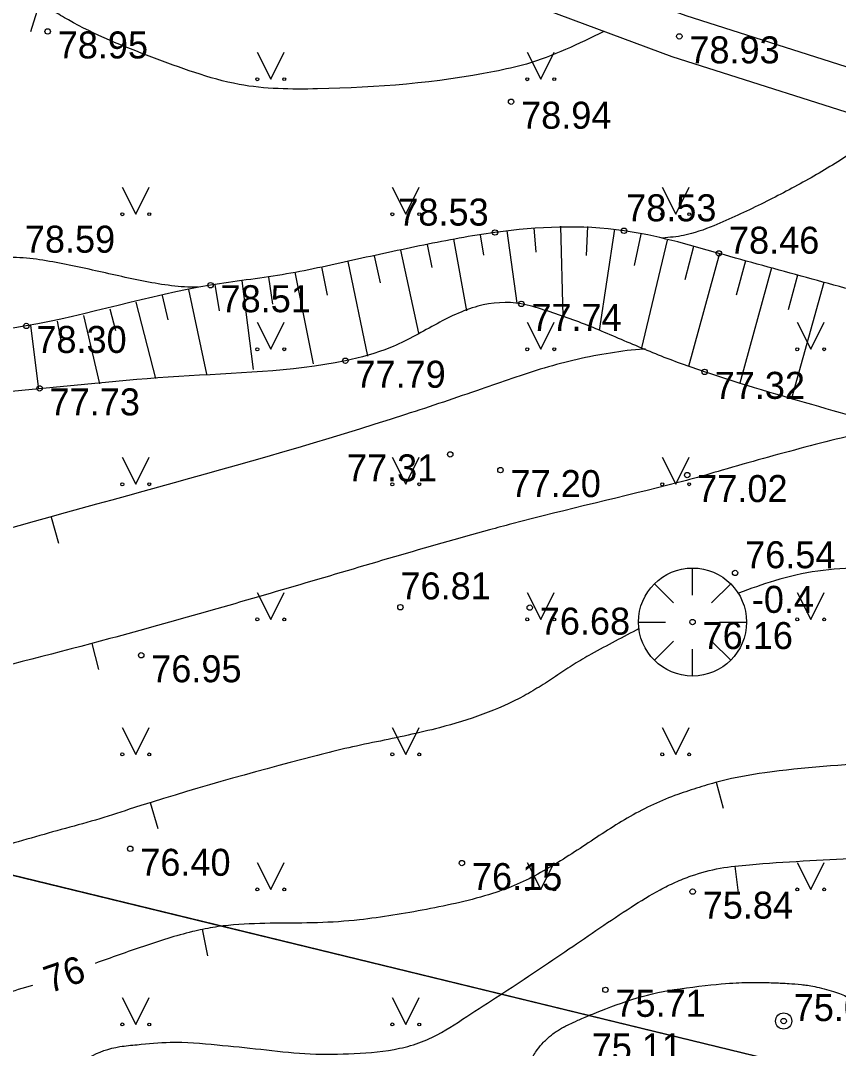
# Model space of a CAD drawing. Extents: x 576692 to 577659, y 273254 to 273799.
# Drawn here: x 576912.87 to 576928.01, y 273489.56 to 273508.59 of the extents above; entities that cross this region are included whole.
import ezdxf

# ---------------------------------------------------------------- set-up
doc = ezdxf.new("R2010")
doc.units = 0
for name, color, linetype in [('BUVE_EKAS_ADRS_TKST_#', 7, 'Continuous'), ('ELEK_ELEM_####_####_#', 7, 'Continuous'), ('GAZE_ELEM_####_####_#', 7, 'Continuous'), ('GEOD_ELEM_####_TKST_#', 7, 'Continuous'), ('GEOD_SITP_####_TKST_#', 7, 'Continuous'), ('HIDT_REZV_####_TKST_#', 7, 'Continuous'), ('LKAN_ELEM_PAST_TKST_#', 7, 'Continuous'), ('LKAN_VADP_PAST_####_#', 7, 'Continuous'), ('LKAN_VADP_PAST_####_I', 7, 'Continuous'), ('NORB_ZOGS_ZSTP_####_#', 7, 'Continuous'), ('RELJ_ELEM_####_####_#', 7, 'Continuous'), ('RELJ_HORZ_PAMT_####_#', 7, 'Continuous'), ('SAKT_ELEM_####_####_#', 7, 'Continuous'), ('SILT_VADP_UDEN_####_#', 7, 'Continuous')]:
    doc.layers.add(name, color=color, linetype=linetype)

msp = doc.modelspace()

# ---------------------------------------------------------------- linework, layer by layer
at = {"layer": 'BUVE_EKAS_ADRS_TKST_#'}
msp.add_circle((576926.999, 273490.063), 0.15, dxfattribs=at)
at = {"layer": 'ELEK_ELEM_####_####_#'}
for points in [[(576940.663, 273503.008), (576933.52, 273506.022), (576925.196, 273508.671), (576922.942, 273509.505), (576920.294, 273510.834), (576915.129, 273514.17), (576911.463, 273516.895), (576910.081, 273517.954), (576906.497, 273520.492)], [(576961.984, 273494.623), (576955.07, 273496.902), (576950.434, 273498.504), (576943.806, 273500.808), (576941.033, 273501.984), (576933.242, 273505.27), (576924.936, 273507.915), (576922.622, 273508.771), (576919.896, 273510.138), (576914.673, 273513.512), (576910.981, 273516.257), (576909.607, 273517.31), (576906.035, 273519.84)]]:
    msp.add_lwpolyline(points, dxfattribs=at)
at = {"layer": 'GAZE_ELEM_####_####_#'}
for p, q in [((576922.868, 273504.78), (576922.909, 273503.114)), ((576923.368, 273504.774), (576923.339, 273504.234)), ((576921.378, 273504.619), (576921.438, 273504.241)), ((576921.872, 273504.694), (576922.059, 273503.356)), ((576922.369, 273504.751), (576922.407, 273504.3)), ((576923.865, 273504.724), (576923.582, 273502.85)), ((576924.356, 273504.631), (576924.233, 273504.052)), ((576920.394, 273504.442), (576920.482, 273504.016)), ((576920.885, 273504.536), (576921.123, 273503.214)), ((576924.844, 273504.521), (576924.366, 273502.524)), ((576925.329, 273504.401), (576925.17, 273503.784)), ((576919.416, 273504.232), (576919.524, 273503.73)), ((576919.905, 273504.337), (576920.237, 273502.797)), ((576925.812, 273504.272), (576925.236, 273502.184)), ((576918.437, 273504.026), (576918.544, 273503.502)), ((576918.927, 273504.128), (576919.294, 273502.372)), ((576926.294, 273504.139), (576926.119, 273503.504)), ((576926.776, 273504.005), (576926.186, 273501.873)), ((576917.456, 273503.835), (576917.534, 273503.337)), ((576917.947, 273503.927), (576918.286, 273502.229)), ((576927.258, 273503.872), (576927.08, 273503.229)), ((576916.465, 273503.699), (576916.542, 273503.213)), ((576916.961, 273503.767), (576917.173, 273502.123)), ((576927.74, 273503.739), (576927.143, 273501.588)), ((576915.486, 273503.497), (576915.595, 273503.048)), ((576915.973, 273503.609), (576916.307, 273502.042)), ((576914.517, 273503.249), (576914.621, 273502.848)), ((576915.002, 273503.373), (576915.366, 273501.957)), ((576914.032, 273503.127), (576914.326, 273501.862)), ((576913.05, 273502.942), (576913.199, 273501.761)), ((576913.544, 273503.022), (576913.614, 273502.66))]:
    msp.add_line(p, q, dxfattribs=at)
msp.add_spline([(576961.327, 273490.826), (576954.861, 273493.477), (576949.082, 273495.719), (576946.178, 273496.803), (576943.28, 273497.902), (576940.516, 273499.002), (576937.764, 273500.132), (576935.009, 273501.258), (576932.236, 273502.343), (576929.042, 273503.377), (576927.423, 273503.826), (576925.8, 273504.275), (576924.042, 273504.694), (576921.652, 273504.662), (576920.334, 273504.429), (576919.022, 273504.148), (576917.708, 273503.88), (576916.384, 273503.686), (576912.972, 273502.932), (576906.075, 273502.646), (576902.651, 273502.307), (576897.668, 273501.792), (576897.239, 273501.75)], degree=3, dxfattribs=at)
at = {"layer": 'GEOD_ELEM_####_TKST_#'}
for p, q in [((576925.885, 273494), (576925.752, 273494.482)), ((576916.336, 273491.271), (576916.235, 273491.761))]:
    msp.add_line(p, q, dxfattribs=at)
for points in [[(576935.064, 273496.116), (576934.95, 273496.065), (576934.264, 273495.753), (576933.568, 273495.468), (576933.212, 273495.352), (576933.031, 273495.303), (576932.847, 273495.261), (576931.919, 273495.135), (576930.986, 273495.058), (576928.817, 273494.86), (576926.648, 273494.658), (576925.834, 273494.504), (576925.434, 273494.388), (576925.037, 273494.259), (576924.156, 273493.85), (576923.329, 273493.327), (576922.498, 273492.812), (576922.064, 273492.595), (576921.608, 273492.425), (576920.382, 273492.13), (576919.14, 273491.937), (576918.365, 273491.883), (576917.586, 273491.874), (576916.811, 273491.842), (576916.427, 273491.796), (576916.048, 273491.718), (576915.14, 273491.444), (576914.246, 273491.131)], [(576913.087, 273490.724), (576912.078, 273490.313), (576911.824, 273490.08), (576911.673, 273489.74), (576911.539, 273489.371), (576911.334, 273489.049), (576911.15, 273488.854), (576910.958, 273488.667), (576910.75, 273488.529), (576910.522, 273488.485), (576909.867, 273488.582), (576909.213, 273488.733), (576908.392, 273488.941), (576907.567, 273489.14), (576906.829, 273489.241), (576906.462, 273489.241)]]:
    msp.add_spline(points, degree=3, dxfattribs=at)
at = {"layer": 'GEOD_SITP_####_TKST_#'}
for p, q in [((576913.058, 273508.381), (576913.202, 273508.86)), ((576913.573, 273498.904), (576913.44, 273499.386)), ((576914.317, 273496.571), (576914.189, 273497.054)), ((576915.416, 273493.623), (576915.273, 273494.102)), ((576926.16, 273492.436), (576926.1, 273492.933))]:
    msp.add_line(p, q, dxfattribs=at)
for points in [[(576923.667, 273508.384), (576922.233, 273507.781), (576921.645, 273507.643), (576918.368, 273507.321), (576916.913, 273507.403), (576916.091, 273507.624), (576915.297, 273507.909), (576913.754, 273508.597), (576913.46, 273508.759), (576913.008, 273508.903), (576912.558, 273508.953), (576912.107, 273508.989), (576911.205, 273509.015), (576909.398, 273509.004), (576907.591, 273508.976), (576905.789, 273509.037), (576905.36, 273509.085), (576905.079, 273509.163), (576904.762, 273509.256), (576903.113, 273509.667), (576902.283, 273509.832), (576901.454, 273509.977), (576900.771, 273509.977), (576900.43, 273509.884), (576900.094, 273509.721), (576899.59, 273509.351), (576899.151, 273508.952), (576897.735, 273507.62), (576896.867, 273506.653), (576896.529, 273506.11), (576896.322, 273505.554)], [(576928.948, 273506.628), (576928.193, 273506.097), (576927.406, 273505.62), (576926.58, 273505.188), (576925.706, 273504.788), (576925.146, 273504.607), (576924.754, 273504.56)], [(576916.157, 273503.647), (576916.089, 273503.648), (576915.843, 273503.658), (576915.356, 273503.722), (576914.378, 273503.926), (576913.401, 273504.128), (576912.914, 273504.192), (576912.669, 273504.2), (576912.424, 273504.195), (576911.915, 273504.146), (576911.412, 273504.041), (576910.072, 273503.661), (576908.755, 273503.259), (576907.444, 273502.861), (576906.919, 273502.71)], [(576924.438, 273502.501), (576924.409, 273502.5), (576923.789, 273502.431), (576923.173, 273502.311), (576921.967, 273501.961), (576921.394, 273501.762), (576919.996, 273501.292), (576910.823, 273498.661), (576909.089, 273498.194), (576908.729, 273498.123), (576903.183, 273497.128), (576901.873, 273496.738), (576901.247, 273496.443), (576900.637, 273496.08), (576900.042, 273495.442), (576899.178, 273493.729)], [(576928.934, 273501.047), (576928.163, 273500.879), (576927.392, 273500.686), (576925.86, 273500.26), (576925.253, 273500.086), (576925.047, 273500.032), (576921.966, 273499.268), (576921.549, 273499.156), (576919.791, 273498.657), (576918.038, 273498.141), (576914.522, 273497.143), (576908.728, 273495.685), (576907.71, 273495.437), (576906.691, 273495.195), (576905.671, 273494.953), (576904.652, 273494.706), (576904.294, 273494.565), (576903.97, 273494.35), (576903.671, 273494.086), (576903.392, 273493.8), (576903.157, 273493.374), (576903.047, 273492.876), (576902.927, 273492.389), (576902.665, 273491.995), (576902.663, 273491.994)], [(576933.523, 273499.408), (576930.097, 273498.622), (576929.282, 273498.504), (576928.453, 273498.458), (576927.629, 273498.392), (576926.83, 273498.214), (576926.163, 273497.985)], [(576924.323, 273497.329), (576923.433, 273496.854), (576923.119, 273496.67), (576922.814, 273496.47), (576922.508, 273496.271), (576922.192, 273496.085), (576920.625, 273495.494), (576920.042, 273495.355), (576919.456, 273495.232), (576918.87, 273495.106), (576918.29, 273494.961), (576914.88, 273493.983), (576914.252, 273493.784), (576913.618, 273493.607), (576912.983, 273493.429), (576912.351, 273493.231), (576911.597, 273492.861), (576911.255, 273492.611), (576910.937, 273492.323), (576910.58, 273491.915), (576910.259, 273491.487), (576910.104, 273491.237), (576909.972, 273490.975), (576909.824, 273490.716), (576909.734, 273490.593), (576909.626, 273490.476), (576909.309, 273490.292), (576908.955, 273490.238), (576908.608, 273490.231), (576908.26, 273490.226), (576907.566, 273490.238), (576906.719, 273490.282)], [(576912.941, 273487.133), (576912.989, 273487.397), (576913.491, 273488.612), (576914.139, 273489.388), (576914.705, 273489.589), (576915.024, 273489.625), (576915.636, 273489.671), (576916.505, 273489.623), (576917.318, 273489.54), (576918.131, 273489.461), (576918.941, 273489.458), (576919.782, 273489.538), (576920.191, 273489.64), (576920.579, 273489.809), (576921.206, 273490.197), (576921.816, 273490.593), (576923.021, 273491.397), (576924.172, 273492.171), (576924.71, 273492.494), (576924.993, 273492.632), (576925.288, 273492.75), (576925.823, 273492.892), (576926.367, 273492.957), (576928.348, 273493.076), (576929.353, 273493.126), (576929.796, 273493.165), (576930.238, 273493.22), (576930.679, 273493.279), (576931.123, 273493.325), (576932.01, 273493.36), (576932.892, 273493.329), (576933.707, 273493.209), (576934.515, 273493.022), (576935.324, 273492.824), (576936.139, 273492.673), (576938.038, 273492.45), (576938.742, 273492.376)]]:
    msp.add_spline(points, degree=3, dxfattribs=at)
at = {"layer": 'LKAN_ELEM_PAST_TKST_#'}
for p, q in [((576917.25, 273508), (576917.5, 273507.5)), ((576917.5, 273507.5), (576917.75, 273508)), ((576922.25, 273508), (576922.5, 273507.5)), ((576922.5, 273507.5), (576922.75, 273508)), ((576914.75, 273505.5), (576915, 273505)), ((576915, 273505), (576915.25, 273505.5)), ((576919.75, 273505.5), (576920, 273505)), ((576920, 273505), (576920.25, 273505.5)), ((576924.75, 273505.5), (576925, 273505)), ((576925, 273505), (576925.25, 273505.5)), ((576917.25, 273503), (576917.5, 273502.5)), ((576917.5, 273502.5), (576917.75, 273503)), ((576922.25, 273503), (576922.5, 273502.5)), ((576922.5, 273502.5), (576922.75, 273503)), ((576927.25, 273503), (576927.5, 273502.5)), ((576927.5, 273502.5), (576927.75, 273503)), ((576914.75, 273500.5), (576915, 273500)), ((576915, 273500), (576915.25, 273500.5)), ((576919.75, 273500.5), (576920, 273500)), ((576920, 273500), (576920.25, 273500.5)), ((576924.75, 273500.5), (576925, 273500)), ((576925, 273500), (576925.25, 273500.5)), ((576917.25, 273498), (576917.5, 273497.5)), ((576917.5, 273497.5), (576917.75, 273498)), ((576922.25, 273498), (576922.5, 273497.5)), ((576922.5, 273497.5), (576922.75, 273498)), ((576927.25, 273498), (576927.5, 273497.5)), ((576927.5, 273497.5), (576927.75, 273498)), ((576914.75, 273495.5), (576915, 273495)), ((576915, 273495), (576915.25, 273495.5)), ((576919.75, 273495.5), (576920, 273495)), ((576920, 273495), (576920.25, 273495.5)), ((576924.75, 273495.5), (576925, 273495)), ((576925, 273495), (576925.25, 273495.5)), ((576917.25, 273493), (576917.5, 273492.5)), ((576917.5, 273492.5), (576917.75, 273493)), ((576922.25, 273493), (576922.5, 273492.5)), ((576922.5, 273492.5), (576922.75, 273493)), ((576927.25, 273493), (576927.5, 273492.5)), ((576927.5, 273492.5), (576927.75, 273493)), ((576914.75, 273490.5), (576915, 273490)), ((576915, 273490), (576915.25, 273490.5)), ((576919.75, 273490.5), (576920, 273490)), ((576920, 273490), (576920.25, 273490.5))]:
    msp.add_line(p, q, dxfattribs=at)
for centre, radius in [((576917.25, 273507.5), 0.028), ((576917.75, 273507.5), 0.0263), ((576922.25, 273507.5), 0.028), ((576922.75, 273507.5), 0.0263), ((576914.75, 273505), 0.028), ((576915.25, 273505), 0.0263), ((576919.75, 273505), 0.028), ((576920.25, 273505), 0.0263), ((576924.75, 273505), 0.028), ((576925.25, 273505), 0.0263), ((576917.25, 273502.5), 0.028), ((576917.75, 273502.5), 0.0263), ((576922.25, 273502.5), 0.028), ((576922.75, 273502.5), 0.0263), ((576927.25, 273502.5), 0.028), ((576927.75, 273502.5), 0.0263), ((576914.75, 273500), 0.028), ((576915.25, 273500), 0.0263), ((576919.75, 273500), 0.028), ((576920.25, 273500), 0.0263), ((576924.75, 273500), 0.028), ((576925.25, 273500), 0.0263), ((576917.25, 273497.5), 0.028), ((576917.75, 273497.5), 0.0263), ((576922.25, 273497.5), 0.028), ((576922.75, 273497.5), 0.0263), ((576927.25, 273497.5), 0.028), ((576927.75, 273497.5), 0.0263), ((576914.75, 273495), 0.028), ((576915.25, 273495), 0.0263), ((576919.75, 273495), 0.028), ((576920.25, 273495), 0.0263), ((576924.75, 273495), 0.028), ((576925.25, 273495), 0.0263), ((576917.25, 273492.5), 0.028), ((576917.75, 273492.5), 0.0263), ((576922.25, 273492.5), 0.028), ((576922.75, 273492.5), 0.0263), ((576927.25, 273492.5), 0.028), ((576927.75, 273492.5), 0.0263), ((576914.75, 273490), 0.028), ((576915.25, 273490), 0.0263), ((576919.75, 273490), 0.028), ((576920.25, 273490), 0.0263)]:
    msp.add_circle(centre, radius, dxfattribs=at)
at = {"layer": 'LKAN_VADP_PAST_####_I'}
msp.add_open_spline([(576921.958, 273488.597), (576921.967, 273488.609), (576921.986, 273488.638), (576922.034, 273488.73), (576922.061, 273488.793), (576922.124, 273488.943), (576922.159, 273489.03), (576922.247, 273489.223), (576922.3, 273489.328), (576922.443, 273489.548), (576922.535, 273489.663), (576922.716, 273489.821), (576922.783, 273489.87), (576922.876, 273489.925), (576922.894, 273489.935), (576922.923, 273489.95), (576922.933, 273489.955), (576922.947, 273489.963), (576922.949, 273489.964), (576922.954, 273489.966), (576922.978, 273489.978), (576923.002, 273489.99), (576923.191, 273490.081), (576923.361, 273490.155), (576924.215, 273490.492), (576924.917, 273490.654), (576925.958, 273490.765), (576926.304, 273490.781), (576926.73, 273490.775), (576926.816, 273490.772), (576926.985, 273490.765), (576927.069, 273490.761), (576927.339, 273490.74), (576927.537, 273490.715), (576927.956, 273490.605), (576928.177, 273490.517), (576928.444, 273490.35), (576928.497, 273490.314), (576928.574, 273490.255), (576928.6, 273490.235), (576928.638, 273490.204), (576928.651, 273490.193), (576928.667, 273490.18), (576928.671, 273490.176), (576928.675, 273490.173), (576928.676, 273490.172), (576928.677, 273490.171), (576928.68, 273490.168), (576928.683, 273490.166), (576928.695, 273490.156), (576928.704, 273490.147), (576928.787, 273490.07), (576928.854, 273489.992), (576928.963, 273489.823), (576929.005, 273489.734), (576929.066, 273489.557), (576929.085, 273489.47), (576929.105, 273489.305), (576929.107, 273489.228), (576929.1, 273489.012), (576929.078, 273488.889), (576929.034, 273488.674), (576929.01, 273488.582), (576928.976, 273488.43), (576928.965, 273488.371), (576928.962, 273488.337)], degree=3, dxfattribs=at)
at = {"layer": 'RELJ_ELEM_####_####_#'}
for p, q in [((576925.311, 273497.95), (576925.311, 273498.45)), ((576924.958, 273497.804), (576924.604, 273498.157)), ((576925.665, 273497.804), (576926.018, 273498.157)), ((576924.311, 273497.45), (576924.811, 273497.45)), ((576925.811, 273497.45), (576926.311, 273497.45)), ((576924.604, 273496.743), (576924.958, 273497.097)), ((576926.018, 273496.743), (576925.665, 273497.097)), ((576925.311, 273496.45), (576925.311, 273496.95))]:
    msp.add_line(p, q, dxfattribs=at)
for centre, radius in [((576913.368, 273508.384), 0.05), ((576925.066, 273508.293), 0.05), ((576921.95, 273507.083), 0.05), ((576921.652, 273504.662), 0.05), ((576924.042, 273504.694), 0.05), ((576925.8, 273504.275), 0.05), ((576916.384, 273503.686), 0.05), ((576922.14, 273503.341), 0.05), ((576912.972, 273502.932), 0.05), ((576918.881, 273502.288), 0.05), ((576925.535, 273502.082), 0.05), ((576913.217, 273501.776), 0.05), ((576920.823, 273500.554), 0.05), ((576921.754, 273500.263), 0.05), ((576925.212, 273500.171), 0.05), ((576925.311, 273497.45), 1), ((576926.099, 273498.359), 0.05), ((576919.9, 273497.725), 0.05), ((576922.296, 273497.717), 0.05), ((576925.311, 273497.45), 0.05), ((576915.1, 273496.835), 0.05), ((576914.897, 273493.252), 0.05), ((576921.04, 273492.988), 0.05), ((576925.313, 273492.459), 0.05), ((576923.697, 273490.641), 0.05), ((576926.999, 273490.063), 0.05)]:
    msp.add_circle(centre, radius, dxfattribs=at)
at = {"layer": 'SAKT_ELEM_####_####_#'}
msp.add_spline([(576960.975, 273489.661), (576954.358, 273491.949), (576951.459, 273493.03), (576948.597, 273494.207), (576945.747, 273495.419), (576942.887, 273496.605), (576940.932, 273497.378), (576938.967, 273498.125), (576937.555, 273498.542), (576936.106, 273498.838), (576934.653, 273499.122), (576933.229, 273499.501), (576932.36, 273499.813), (576931.499, 273500.15), (576930.637, 273500.488), (576929.767, 273500.797), (576925.535, 273502.082), (576924.683, 273502.392), (576923.836, 273502.747), (576922.99, 273503.084), (576922.565, 273503.226), (576922.14, 273503.341), (576921.336, 273503.296), (576920.531, 273502.947), (576919.716, 273502.532), (576918.881, 273502.288), (576915.794, 273501.996), (576912.695, 273501.717), (576909.589, 273501.478), (576906.481, 273501.308), (576899.984, 273501.082), (576897.712, 273500.906)], degree=3, dxfattribs=at)
at = {"layer": 'SILT_VADP_UDEN_####_#'}
for points in [[(577302.27, 273445.801), (577302.254, 273414.066), (577272.786, 273380.42), (577268.009, 273412.497), (577233.841, 273424.529), (577096.144, 273448.16), (576853.83, 273507.082), (576865.33, 273530.143), (576887.167, 273533.699), (576886.027, 273541.27), (576883.637, 273560.163)], [(577302.27, 273445.801), (577302.254, 273414.066), (577272.786, 273380.42), (577268.009, 273412.497), (577233.841, 273424.529), (577096.144, 273448.16), (576853.83, 273507.082), (576865.33, 273530.143), (576887.167, 273533.699), (576886.027, 273541.27), (576883.81, 273558.799)], [(576957.448, 273434.464), (576965.44, 273432.264), (576965.52, 273443.731), (576938.464, 273451.018), (576852.158, 273453.108), (576824.165, 273477.114), (576853.83, 273507.082), (577096.144, 273448.16), (577095.062, 273421.873)]]:
    msp.add_lwpolyline(points, dxfattribs=at)

# ---------------------------------------------------------------- texts
at = {"layer": 'HIDT_REZV_####_TKST_#'}
for s, p in [(' 78.95', (576913.368, 273507.884)), (' 78.93', (576925.066, 273507.793)), (' 78.94', (576921.95, 273506.583)), (' 78.53', (576923.895, 273504.869)), (' 78.53', (576919.676, 273504.79)), (' 78.59', (576912.759, 273504.288)), (' 78.46', (576925.8, 273504.269)), (' 78.51', (576916.384, 273503.186)), (' 77.74', (576922.14, 273502.841)), (' 78.30', (576912.972, 273502.432)), (' 77.79', (576918.881, 273501.788)), (' 77.32', (576925.535, 273501.582)), (' 77.73', (576913.217, 273501.276)), (' 77.31', (576918.724, 273500.054)), (' 77.20', (576921.754, 273499.763)), (' 77.02', (576925.212, 273499.671)), (' 76.54', (576926.099, 273498.446)), (' 76.81', (576919.716, 273497.869)), (' 76.68', (576922.296, 273497.217)), (' 76.16', (576925.311, 273496.95)), (' 76.95', (576915.1, 273496.335)), (' 76.40', (576914.897, 273492.752)), (' 76.15', (576921.04, 273492.488)), (' 75.84', (576925.313, 273491.959)), (' 75.71', (576923.697, 273490.141))]:
    msp.add_text(s, height=0.5, dxfattribs=at).set_placement(p)
at = {"layer": 'LKAN_VADP_PAST_####_#'}
msp.add_text('-0.4', height=0.5, dxfattribs=at).set_placement((576926.409, 273497.62))
at = {"layer": 'NORB_ZOGS_ZSTP_####_#'}
for s, p in [(' 75.00', (576926.999, 273490.063)), (' 75.11', (576923.257, 273489.335))]:
    msp.add_text(s, height=0.5, dxfattribs=at).set_placement(p)
at = {"layer": 'RELJ_HORZ_PAMT_####_#'}
msp.add_text('76', height=0.5, rotation=19.0825, dxfattribs=at).set_placement((576913.404, 273490.574))

doc.saveas('drawing.dxf')
